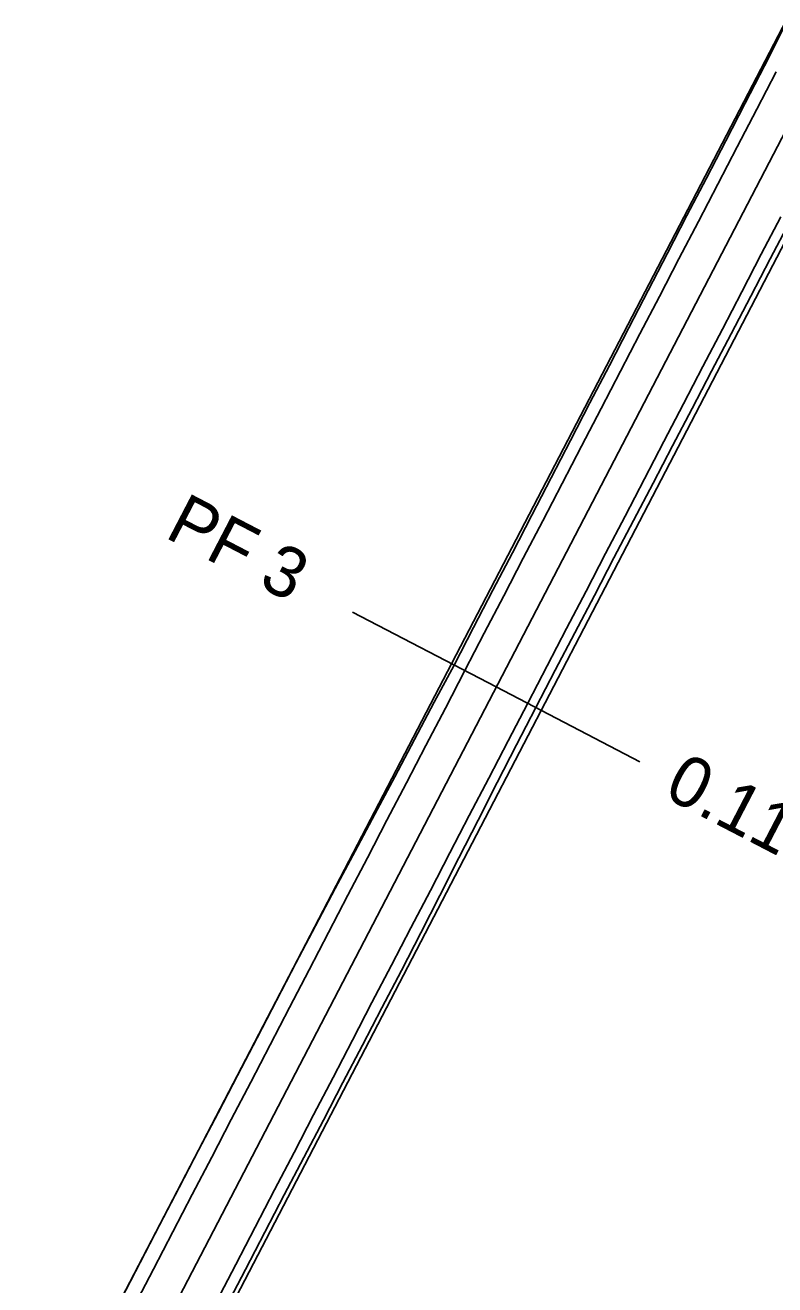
# Model space of a CAD drawing. Extents: x -555887 to -552101, y -1100251 to -1096546.
# Drawn here: x -553844.8 to -553807.8, y -1097587.7 to -1097525.5 of the extents above; entities that cross this region are included whole.
import ezdxf

# ---------------------------------------------------------------- set-up
doc = ezdxf.new("R2010")
doc.units = 0
for name, color, linetype in [('PARCELY_cesty', 7, 'Continuous'), ('POLYGONY_SITUACE_PF', 7, 'Continuous'), ('POLYGONY_SITUACE_PF_POPISY', 7, 'Continuous'), ('POLYGONY_SITUACE_PO', 7, 'Continuous')]:
    doc.layers.add(name, color=color, linetype=linetype)

msp = doc.modelspace()

# ---------------------------------------------------------------- linework, layer by layer
at = {"layer": 'PARCELY_cesty'}
for points in [[(-553665.731, -1097263.939), (-553869.18, -1097655.12), (-553873.9, -1097664.18), (-553876.67, -1097669.5)], [(-553672.865, -1097266.819), (-553859.38, -1097625.46)]]:
    msp.add_lwpolyline(points, dxfattribs=at)
at = {"layer": 'POLYGONY_SITUACE_PF'}
for p, q in [((-553828.671, -1097554.486), (-553821.574, -1097558.177)), ((-553821.574, -1097558.177), (-553814.476, -1097561.868))]:
    msp.add_line(p, q, dxfattribs=at)
at = {"layer": 'POLYGONY_SITUACE_PO'}
for p, q in [((-553872.328, -1097655.768), (-553671.456, -1097269.528)), ((-553807.386, -1097525.635), (-553808.329, -1097527.493)), ((-553808.329, -1097527.493), (-553809.282, -1097529.346)), ((-553808.707, -1097529.645), (-553807.746, -1097527.796)), ((-553808.707, -1097529.645), (-553807.746, -1097527.796)), ((-553809.282, -1097529.346), (-553810.24, -1097531.196)), ((-553809.669, -1097531.493), (-553808.707, -1097529.645)), ((-553809.669, -1097531.493), (-553808.707, -1097529.645)), ((-553810.24, -1097531.196), (-553811.198, -1097533.046)), ((-553810.63, -1097533.341), (-553809.669, -1097531.493)), ((-553810.63, -1097533.341), (-553809.669, -1097531.493)), ((-553811.198, -1097533.046), (-553812.156, -1097534.896)), ((-553811.591, -1097535.19), (-553810.63, -1097533.341)), ((-553811.591, -1097535.19), (-553810.63, -1097533.341)), ((-553812.156, -1097534.896), (-553813.114, -1097536.746)), ((-553812.552, -1097537.038), (-553811.591, -1097535.19)), ((-553812.552, -1097537.038), (-553811.591, -1097535.19)), ((-553808.486, -1097536.805), (-553807.525, -1097534.956)), ((-553808.486, -1097536.805), (-553807.525, -1097534.956)), ((-553808.043, -1097537.035), (-553807.078, -1097535.188)), ((-553813.114, -1097536.746), (-553814.072, -1097538.596)), ((-553813.514, -1097538.886), (-553812.552, -1097537.038)), ((-553813.514, -1097538.886), (-553812.552, -1097537.038)), ((-553809.447, -1097538.653), (-553808.486, -1097536.805)), ((-553809.447, -1097538.653), (-553808.486, -1097536.805)), ((-553809.008, -1097538.881), (-553808.043, -1097537.035)), ((-553814.072, -1097538.596), (-553815.03, -1097540.446)), ((-553814.475, -1097540.735), (-553813.514, -1097538.886)), ((-553814.475, -1097540.735), (-553813.514, -1097538.886)), ((-553810.408, -1097540.501), (-553809.447, -1097538.653)), ((-553810.408, -1097540.501), (-553809.447, -1097538.653)), ((-553809.973, -1097540.728), (-553809.008, -1097538.881)), ((-553815.03, -1097540.446), (-553815.988, -1097542.296)), ((-553815.436, -1097542.583), (-553814.475, -1097540.735)), ((-553815.436, -1097542.583), (-553814.475, -1097540.735)), ((-553811.37, -1097542.349), (-553810.408, -1097540.501)), ((-553811.37, -1097542.349), (-553810.408, -1097540.501)), ((-553810.938, -1097542.574), (-553809.973, -1097540.728)), ((-553815.988, -1097542.296), (-553816.946, -1097544.146)), ((-553816.397, -1097544.431), (-553815.436, -1097542.583)), ((-553816.397, -1097544.431), (-553815.436, -1097542.583)), ((-553812.331, -1097544.198), (-553811.37, -1097542.349)), ((-553812.331, -1097544.198), (-553811.37, -1097542.349)), ((-553811.903, -1097544.421), (-553810.938, -1097542.574)), ((-553816.946, -1097544.146), (-553817.903, -1097545.996)), ((-553817.359, -1097546.279), (-553816.397, -1097544.431)), ((-553817.359, -1097546.279), (-553816.397, -1097544.431)), ((-553813.292, -1097546.046), (-553812.331, -1097544.198)), ((-553813.292, -1097546.046), (-553812.331, -1097544.198)), ((-553812.867, -1097546.267), (-553811.903, -1097544.421)), ((-553817.903, -1097545.996), (-553818.861, -1097547.846)), ((-553818.32, -1097548.128), (-553817.359, -1097546.279)), ((-553818.32, -1097548.128), (-553817.359, -1097546.279)), ((-553814.254, -1097547.894), (-553813.292, -1097546.046)), ((-553814.254, -1097547.894), (-553813.292, -1097546.046)), ((-553813.832, -1097548.114), (-553812.867, -1097546.267)), ((-553818.861, -1097547.846), (-553819.819, -1097549.696)), ((-553819.281, -1097549.976), (-553818.32, -1097548.128)), ((-553819.281, -1097549.976), (-553818.32, -1097548.128)), ((-553815.215, -1097549.743), (-553814.254, -1097547.894)), ((-553815.215, -1097549.743), (-553814.254, -1097547.894)), ((-553814.797, -1097549.96), (-553813.832, -1097548.114)), ((-553819.819, -1097549.696), (-553820.777, -1097551.547)), ((-553820.242, -1097551.824), (-553819.281, -1097549.976)), ((-553820.242, -1097551.824), (-553819.281, -1097549.976)), ((-553816.176, -1097551.591), (-553815.215, -1097549.743)), ((-553816.176, -1097551.591), (-553815.215, -1097549.743)), ((-553815.762, -1097551.806), (-553814.797, -1097549.96)), ((-553820.777, -1097551.547), (-553821.735, -1097553.397)), ((-553821.204, -1097553.673), (-553820.242, -1097551.824)), ((-553821.204, -1097553.673), (-553820.242, -1097551.824)), ((-553817.137, -1097553.439), (-553816.176, -1097551.591)), ((-553817.137, -1097553.439), (-553816.176, -1097551.591)), ((-553816.727, -1097553.653), (-553815.762, -1097551.806)), ((-553821.735, -1097553.397), (-553822.692, -1097555.247)), ((-553822.165, -1097555.521), (-553821.204, -1097553.673)), ((-553822.165, -1097555.521), (-553821.204, -1097553.673)), ((-553818.099, -1097555.288), (-553817.137, -1097553.439)), ((-553818.099, -1097555.288), (-553817.137, -1097553.439)), ((-553817.691, -1097555.499), (-553816.727, -1097553.653)), ((-553822.692, -1097555.247), (-553823.657, -1097557.093)), ((-553823.126, -1097557.369), (-553822.165, -1097555.521)), ((-553823.126, -1097557.369), (-553822.165, -1097555.521)), ((-553819.06, -1097557.136), (-553818.099, -1097555.288)), ((-553819.06, -1097557.136), (-553818.099, -1097555.288)), ((-553818.656, -1097557.346), (-553817.691, -1097555.499)), ((-553823.657, -1097557.093), (-553824.634, -1097558.933)), ((-553824.087, -1097559.218), (-553823.126, -1097557.369)), ((-553824.087, -1097559.218), (-553823.126, -1097557.369)), ((-553820.021, -1097558.984), (-553819.06, -1097557.136)), ((-553820.021, -1097558.984), (-553819.06, -1097557.136)), ((-553819.621, -1097559.192), (-553818.656, -1097557.346)), ((-553824.634, -1097558.933), (-553825.612, -1097560.773)), ((-553825.049, -1097561.066), (-553824.087, -1097559.218)), ((-553825.049, -1097561.066), (-553824.087, -1097559.218)), ((-553820.982, -1097560.833), (-553820.021, -1097558.984)), ((-553820.982, -1097560.833), (-553820.021, -1097558.984)), ((-553820.579, -1097561.042), (-553819.621, -1097559.192)), ((-553825.612, -1097560.773), (-553826.589, -1097562.613)), ((-553826.01, -1097562.914), (-553825.049, -1097561.066)), ((-553826.01, -1097562.914), (-553825.049, -1097561.066)), ((-553821.944, -1097562.681), (-553820.982, -1097560.833)), ((-553821.944, -1097562.681), (-553820.982, -1097560.833)), ((-553821.524, -1097562.899), (-553820.579, -1097561.042)), ((-553826.589, -1097562.613), (-553827.567, -1097564.453)), ((-553826.971, -1097564.763), (-553826.01, -1097562.914)), ((-553826.971, -1097564.763), (-553826.01, -1097562.914)), ((-553822.905, -1097564.529), (-553821.944, -1097562.681)), ((-553822.905, -1097564.529), (-553821.944, -1097562.681)), ((-553822.469, -1097564.756), (-553821.524, -1097562.899)), ((-553827.567, -1097564.453), (-553828.544, -1097566.293)), ((-553827.932, -1097566.611), (-553826.971, -1097564.763)), ((-553827.932, -1097566.611), (-553826.971, -1097564.763)), ((-553823.866, -1097566.378), (-553822.905, -1097564.529)), ((-553823.866, -1097566.378), (-553822.905, -1097564.529)), ((-553823.413, -1097566.613), (-553822.469, -1097564.756)), ((-553828.544, -1097566.293), (-553829.521, -1097568.133)), ((-553824.827, -1097568.226), (-553823.866, -1097566.378)), ((-553824.827, -1097568.226), (-553823.866, -1097566.378)), ((-553828.894, -1097568.459), (-553827.932, -1097566.611)), ((-553828.894, -1097568.459), (-553827.932, -1097566.611)), ((-553824.358, -1097568.47), (-553823.413, -1097566.613)), ((-553829.521, -1097568.133), (-553830.499, -1097569.973)), ((-553825.789, -1097570.074), (-553824.827, -1097568.226)), ((-553825.789, -1097570.074), (-553824.827, -1097568.226)), ((-553829.855, -1097570.308), (-553828.894, -1097568.459)), ((-553829.855, -1097570.308), (-553828.894, -1097568.459)), ((-553825.303, -1097570.327), (-553824.358, -1097568.47)), ((-553830.499, -1097569.973), (-553831.465, -1097571.818)), ((-553826.75, -1097571.922), (-553825.789, -1097570.074)), ((-553826.75, -1097571.922), (-553825.789, -1097570.074)), ((-553830.816, -1097572.156), (-553829.855, -1097570.308)), ((-553830.816, -1097572.156), (-553829.855, -1097570.308)), ((-553826.254, -1097572.18), (-553825.303, -1097570.327)), ((-553831.465, -1097571.818), (-553832.424, -1097573.668)), ((-553827.711, -1097573.771), (-553826.75, -1097571.922)), ((-553827.711, -1097573.771), (-553826.75, -1097571.922)), ((-553831.778, -1097574.004), (-553830.816, -1097572.156)), ((-553831.778, -1097574.004), (-553830.816, -1097572.156)), ((-553827.218, -1097574.027), (-553826.254, -1097572.18)), ((-553832.424, -1097573.668), (-553833.385, -1097575.516)), ((-553828.672, -1097575.619), (-553827.711, -1097573.771)), ((-553828.672, -1097575.619), (-553827.711, -1097573.771)), ((-553832.739, -1097575.853), (-553831.778, -1097574.004)), ((-553832.739, -1097575.853), (-553831.778, -1097574.004)), ((-553828.182, -1097575.874), (-553827.218, -1097574.027)), ((-553833.385, -1097575.516), (-553834.347, -1097577.364)), ((-553829.634, -1097577.467), (-553828.672, -1097575.619)), ((-553829.634, -1097577.467), (-553828.672, -1097575.619)), ((-553833.7, -1097577.701), (-553832.739, -1097575.853)), ((-553833.7, -1097577.701), (-553832.739, -1097575.853)), ((-553829.146, -1097577.721), (-553828.182, -1097575.874)), ((-553834.347, -1097577.364), (-553835.309, -1097579.212)), ((-553830.595, -1097579.316), (-553829.634, -1097577.467)), ((-553830.595, -1097579.316), (-553829.634, -1097577.467)), ((-553834.661, -1097579.549), (-553833.7, -1097577.701)), ((-553834.661, -1097579.549), (-553833.7, -1097577.701)), ((-553830.11, -1097579.568), (-553829.146, -1097577.721)), ((-553835.309, -1097579.212), (-553836.271, -1097581.06)), ((-553831.556, -1097581.164), (-553830.595, -1097579.316)), ((-553831.556, -1097581.164), (-553830.595, -1097579.316)), ((-553835.623, -1097581.397), (-553834.661, -1097579.549)), ((-553835.623, -1097581.397), (-553834.661, -1097579.549)), ((-553831.074, -1097581.415), (-553830.11, -1097579.568)), ((-553836.271, -1097581.06), (-553837.232, -1097582.909)), ((-553832.517, -1097583.012), (-553831.556, -1097581.164)), ((-553832.517, -1097583.012), (-553831.556, -1097581.164)), ((-553836.584, -1097583.246), (-553835.623, -1097581.397)), ((-553836.584, -1097583.246), (-553835.623, -1097581.397)), ((-553832.038, -1097583.261), (-553831.074, -1097581.415)), ((-553837.232, -1097582.909), (-553838.194, -1097584.757)), ((-553833.479, -1097584.861), (-553832.517, -1097583.012)), ((-553833.479, -1097584.861), (-553832.517, -1097583.012)), ((-553837.545, -1097585.094), (-553836.584, -1097583.246)), ((-553837.545, -1097585.094), (-553836.584, -1097583.246)), ((-553833, -1097585.11), (-553832.038, -1097583.261)), ((-553838.194, -1097584.757), (-553839.154, -1097586.606)), ((-553834.44, -1097586.709), (-553833.479, -1097584.861)), ((-553834.44, -1097586.709), (-553833.479, -1097584.861)), ((-553838.506, -1097586.942), (-553837.545, -1097585.094)), ((-553838.506, -1097586.942), (-553837.545, -1097585.094)), ((-553833.961, -1097586.958), (-553833, -1097585.11)), ((-553839.154, -1097586.606), (-553840.111, -1097588.456)), ((-553835.401, -1097588.557), (-553834.44, -1097586.709)), ((-553835.401, -1097588.557), (-553834.44, -1097586.709)), ((-553839.468, -1097588.791), (-553838.506, -1097586.942)), ((-553839.468, -1097588.791), (-553838.506, -1097586.942)), ((-553834.923, -1097588.806), (-553833.961, -1097586.958))]:
    msp.add_line(p, q, dxfattribs=at)

# ---------------------------------------------------------------- texts
at = {"layer": 'POLYGONY_SITUACE_PF_POPISY'}
for s, p in [('PF 3', (-553838.004, -1097550.759)), ('0.11000 km', (-553813.382, -1097563.564))]:
    msp.add_text(s, height=2.5, rotation=332.52237, dxfattribs=at).set_placement(p)

doc.saveas('drawing.dxf')
